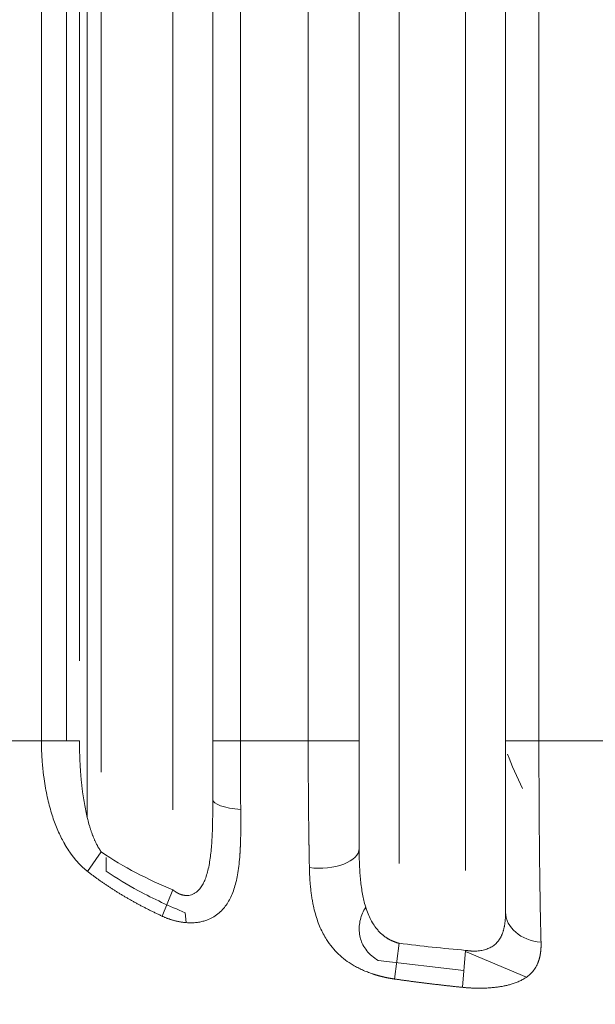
# Model space of a CAD drawing. Header units: millimetres. Extents: x 25069 to 61396, y 8621 to 21558.
# Tile 446 of 656: x 50031 to 50053, y 16017 to 16054. Entities that reach past the tile are written whole.
import ezdxf

# ---------------------------------------------------------------- set-up
doc = ezdxf.new("R2010")
doc.units = ezdxf.units.MM
doc.layers.add('10', color=7, linetype='Continuous')
doc.layers.add('dim', color=84, linetype='Continuous', lineweight=9)
doc.dimstyles.get("Standard").update_dxf_attribs({"dimtxt": 15, "dimasz": 5, "dimexe": 8, "dimexo": 5, "dimgap": 3, "dimtad": 0, "dimzin": 0, "dimdsep": 46, "dimtxsty": 'Standard', "dimblk": 'CLOSEDBLANK', "dimcen": 2, "dimclrd": 4, "dimclre": 3, "dimadec": 0, "dimazin": 0, "dimtfac": 1, "dimtofl": 0, "dimtmove": 0, "dimatfit": 3, "dimldrblk": 'CLOSEDBLANK', "dimfxl": 0, "dimtolj": 1, "dimtzin": 0, "dimarcsym": 0})

# ---------------------------------------------------------------- blocks, each defined once
blk = doc.blocks.new('_ClosedBlank')
at = {"color": 0, "linetype": 'ByBlock', "lineweight": -2}
for p, q in [((-1, 0.1667), (0, 0)), ((-1, 0.1667), (-1, -0.1667)), ((0, 0), (-1, -0.1667))]:
    blk.add_line(p, q, dxfattribs=at)
blk = doc.blocks.new('*D45')
at = {"layer": 'Defpoints', "color": 0, "lineweight": 18}
for p in [(49785.151, 16077.893), (49977.346, 16077.893), (50058.78, 15900.393)]:
    blk.add_point(p, dxfattribs=at)
at = {"layer": 'dim', "color": 4, "lineweight": -3}
for p, q in [((49785.151, 16077.893), (49785.151, 16087.893)), ((49785.151, 15910.393), (49785.151, 16067.893))]:
    blk.add_line(p, q, dxfattribs=at)
at = {"layer": 'dim', "color": 3, "lineweight": -2}
for p, q in [((49957.346, 16077.893), (49765.151, 16077.893)), ((50038.78, 15900.393), (49765.151, 15900.393))]:
    blk.add_line(p, q, dxfattribs=at)
at = {"layer": 'dim', "color": 4, "lineweight": -3, "xscale": 10, "yscale": 10, "zscale": 10}
for p, rotation in [((49785.151, 16077.893), 90), ((49785.151, 15900.393), 270)]:
    blk.add_blockref('_ClosedBlank', p, dxfattribs=dict(at, rotation=rotation))
at = {"layer": 'dim', "color": 0, "lineweight": 18, "insert": (49785.151, 16342.893), "char_height": 100, "attachment_point": 5, "rotation": 90}
blk.add_mtext('\\A1;177.50', dxfattribs=at)

msp = doc.modelspace()

# ---------------------------------------------------------------- linework, layer by layer
at = {"layer": '10', "color": 7, "linetype": 'Continuous', "lineweight": 15}
for p, q in [((50033.813, 16024.527), (50033.813, 16122.592)), ((50033.036, 16027.393), (50033.036, 16122.498)), ((50038.536, 16025.139), (50038.536, 16122.218)), ((50044.036, 16122.218), (50044.036, 16023.315)), ((50049.536, 16020.941), (50049.536, 16122.218)), ((50038.536, 16027.393), (50038.536, 16122.135)), ((50044.036, 16121.929), (50044.036, 16027.393)), ((50049.536, 16027.393), (50049.536, 16121.414)), ((50034.344, 16119.618), (50034.344, 16026.217)), ((50037.036, 16024.79), (50037.036, 16119.617)), ((50045.536, 16119.618), (50045.536, 16022.779)), ((50048.036, 16022.515), (50048.036, 16119.617)), ((50032.098, 16027.393), (50032.098, 16119.522)), ((50033.527, 16119.553), (50033.527, 16030.394)), ((50039.571, 16118.752), (50039.571, 16027.393)), ((50042.121, 16027.393), (50042.121, 16118.542)), ((50050.791, 16118.018), (50050.791, 16027.393)), ((49998.965, 16027.393), (50032.098, 16027.393)), ((50032.098, 16027.393), (50033.527, 16027.393)), ((50039.571, 16027.393), (50038.536, 16027.393)), ((50039.571, 16027.393), (50042.121, 16027.393)), ((50042.121, 16027.393), (50044.036, 16027.393)), ((50050.791, 16027.393), (50049.536, 16027.393)), ((50050.791, 16027.393), (50053.341, 16027.393)), ((50033.832, 16022.479), (50034.344, 16023.217)), ((50034.534, 16022.485), (50034.53, 16022.999)), ((50036.63, 16020.8), (50037.036, 16021.789)), ((50037.53, 16020.555), (50037.502, 16020.928)), ((50045.368, 16018.436), (50045.536, 16019.779)), ((50047.913, 16018.124), (50048.036, 16019.514)), ((50050.326, 16018.508), (50048.032, 16019.465)), ((50044.754, 16019.136), (50047.969, 16018.751))]:
    msp.add_line(p, q, dxfattribs=at)
for centre, major_axis, ratio, start_param, end_param in [((50051.681, 16025.593), (2.48, -4.722), 0.251857, 4.304465, 4.580902), ((50040.036, 16025.191), (1.5, 0), 0.271605, 3.141593, 4.407087), ((50042.536, 16023.338), (-1.5, 0), 0.49234, 1.321701, 3.141593), ((50051.036, 16020.954), (1.5, 0), 0.762217, 3.141593, 4.601164)]:
    msp.add_ellipse(centre, major_axis=major_axis, ratio=ratio, start_param=start_param, end_param=end_param, dxfattribs=at)
for points, knots in [([(50033.832, 16022.479), (50033.826, 16022.484), (50033.814, 16022.494), (50033.797, 16022.508), (50033.779, 16022.522), (50033.761, 16022.537), (50033.744, 16022.552), (50033.726, 16022.567), (50033.709, 16022.582), (50033.691, 16022.598), (50033.674, 16022.613), (50033.657, 16022.629), (50033.639, 16022.645), (50033.622, 16022.661), (50033.605, 16022.678), (50033.588, 16022.695), (50033.571, 16022.711), (50033.554, 16022.729), (50033.537, 16022.746), (50033.52, 16022.763), (50033.503, 16022.781), (50033.487, 16022.799), (50033.47, 16022.817), (50033.453, 16022.835), (50033.437, 16022.854), (50033.42, 16022.872), (50033.404, 16022.891), (50033.387, 16022.911), (50033.371, 16022.93), (50033.355, 16022.949), (50033.339, 16022.969), (50033.323, 16022.989), (50033.307, 16023.009), (50033.291, 16023.03), (50033.275, 16023.05), (50033.259, 16023.071), (50033.243, 16023.092), (50033.227, 16023.113), (50033.212, 16023.135), (50033.196, 16023.157), (50033.181, 16023.178), (50033.165, 16023.201), (50033.15, 16023.223), (50033.135, 16023.245), (50033.119, 16023.268), (50033.104, 16023.291), (50033.089, 16023.314), (50033.074, 16023.338), (50033.059, 16023.361), (50033.044, 16023.385), (50033.03, 16023.409), (50033.015, 16023.434), (50033, 16023.458), (50032.986, 16023.483), (50032.935, 16023.57), (50032.851, 16023.726), (50032.741, 16023.957), (50032.637, 16024.203), (50032.541, 16024.465), (50032.451, 16024.746), (50032.369, 16025.046), (50032.296, 16025.365), (50032.233, 16025.701), (50032.194, 16025.959), (50032.173, 16026.135), (50032.162, 16026.222), (50032.153, 16026.309), (50032.144, 16026.397), (50032.136, 16026.486), (50032.129, 16026.574), (50032.123, 16026.664), (50032.117, 16026.753), (50032.112, 16026.844), (50032.108, 16026.934), (50032.104, 16027.025), (50032.102, 16027.117), (50032.1, 16027.208), (50032.098, 16027.301), (50032.098, 16027.362), (50032.098, 16027.393)], [0, 0, 0, 0, 0.004191, 0.008398, 0.012621, 0.01686, 0.021117, 0.025391, 0.029682, 0.033991, 0.038319, 0.042665, 0.04703, 0.051414, 0.055818, 0.060242, 0.064686, 0.069151, 0.073636, 0.078143, 0.082671, 0.087221, 0.091793, 0.096387, 0.101004, 0.105643, 0.110306, 0.114992, 0.119702, 0.124436, 0.129194, 0.133976, 0.138783, 0.143615, 0.148472, 0.153355, 0.158263, 0.163197, 0.168157, 0.173144, 0.178157, 0.183197, 0.188264, 0.193358, 0.198479, 0.203628, 0.208805, 0.214009, 0.219242, 0.224503, 0.229793, 0.235112, 0.240459, 0.245836, 0.251241, 0.297263, 0.345262, 0.395323, 0.44752, 0.501917, 0.560618, 0.621652, 0.685072, 0.750922, 0.767055, 0.783254, 0.799518, 0.815848, 0.832246, 0.848711, 0.865243, 0.881844, 0.898513, 0.915252, 0.93206, 0.948939, 0.965888, 0.982908, 1, 1, 1, 1]), ([(50033.527, 16027.393), (50033.527, 16027.374), (50033.527, 16027.337), (50033.527, 16027.28), (50033.528, 16027.223), (50033.528, 16027.167), (50033.529, 16027.111), (50033.53, 16027.055), (50033.531, 16026.999), (50033.533, 16026.943), (50033.534, 16026.888), (50033.536, 16026.833), (50033.538, 16026.777), (50033.54, 16026.722), (50033.542, 16026.667), (50033.544, 16026.613), (50033.547, 16026.558), (50033.55, 16026.504), (50033.553, 16026.45), (50033.556, 16026.396), (50033.559, 16026.342), (50033.563, 16026.288), (50033.567, 16026.234), (50033.571, 16026.181), (50033.575, 16026.128), (50033.579, 16026.075), (50033.584, 16026.022), (50033.588, 16025.969), (50033.593, 16025.916), (50033.598, 16025.864), (50033.604, 16025.811), (50033.609, 16025.759), (50033.615, 16025.707), (50033.621, 16025.656), (50033.627, 16025.604), (50033.633, 16025.552), (50033.64, 16025.501), (50033.646, 16025.45), (50033.653, 16025.399), (50033.66, 16025.348), (50033.668, 16025.297), (50033.687, 16025.169), (50033.72, 16024.967), (50033.773, 16024.697), (50033.833, 16024.441), (50033.883, 16024.257), (50033.919, 16024.139), (50033.936, 16024.084), (50033.954, 16024.03), (50033.972, 16023.977), (50033.99, 16023.925), (50034.009, 16023.874), (50034.027, 16023.825), (50034.047, 16023.776), (50034.066, 16023.729), (50034.086, 16023.683), (50034.106, 16023.638), (50034.126, 16023.594), (50034.146, 16023.551), (50034.167, 16023.509), (50034.188, 16023.469), (50034.21, 16023.429), (50034.231, 16023.391), (50034.253, 16023.354), (50034.276, 16023.318), (50034.298, 16023.283), (50034.321, 16023.249), (50034.336, 16023.227), (50034.344, 16023.217)], [0, 0, 0, 0, 0.013156, 0.026276, 0.039358, 0.052404, 0.065413, 0.078386, 0.091323, 0.104224, 0.11709, 0.129919, 0.142714, 0.155473, 0.168198, 0.180888, 0.193543, 0.206164, 0.218751, 0.231304, 0.243824, 0.25631, 0.268763, 0.281183, 0.29357, 0.305925, 0.318247, 0.330538, 0.342796, 0.355023, 0.367219, 0.379383, 0.391516, 0.403619, 0.415691, 0.427734, 0.439746, 0.451728, 0.463681, 0.475605, 0.4875, 0.499366, 0.566171, 0.630089, 0.691184, 0.749531, 0.763233, 0.776704, 0.789942, 0.802951, 0.815731, 0.828285, 0.840613, 0.852717, 0.8646, 0.876264, 0.88771, 0.898941, 0.909959, 0.920766, 0.931365, 0.94176, 0.951952, 0.961946, 0.971744, 0.981349, 0.990767, 1, 1, 1, 1]), ([(50039.571, 16027.393), (50039.571, 16027.376), (50039.571, 16027.342), (50039.571, 16027.291), (50039.571, 16027.239), (50039.571, 16027.188), (50039.571, 16027.137), (50039.571, 16027.085), (50039.572, 16027.034), (50039.572, 16026.983), (50039.572, 16026.932), (50039.572, 16026.88), (50039.572, 16026.829), (50039.572, 16026.778), (50039.572, 16026.727), (50039.572, 16026.675), (50039.572, 16026.624), (50039.573, 16026.573), (50039.573, 16026.522), (50039.573, 16026.471), (50039.573, 16026.42), (50039.573, 16026.369), (50039.574, 16026.317), (50039.574, 16026.266), (50039.574, 16026.215), (50039.574, 16026.164), (50039.575, 16026.113), (50039.575, 16026.062), (50039.575, 16026.012), (50039.576, 16025.961), (50039.576, 16025.91), (50039.576, 16025.859), (50039.576, 16025.808), (50039.577, 16025.758), (50039.577, 16025.707), (50039.578, 16025.656), (50039.578, 16025.606), (50039.578, 16025.555), (50039.579, 16025.505), (50039.579, 16025.454), (50039.58, 16025.404), (50039.58, 16025.353), (50039.58, 16025.303), (50039.581, 16025.253), (50039.581, 16025.202), (50039.582, 16025.152), (50039.582, 16025.102), (50039.583, 16025.052), (50039.583, 16025.002), (50039.584, 16024.952), (50039.584, 16024.902), (50039.585, 16024.853), (50039.585, 16024.819), (50039.585, 16024.803)], [0, 0, 0, 0, 0.019558, 0.039118, 0.058679, 0.078241, 0.097804, 0.11737, 0.136936, 0.156505, 0.176075, 0.195646, 0.215219, 0.234794, 0.254371, 0.27395, 0.29353, 0.313112, 0.332696, 0.352283, 0.371871, 0.391461, 0.411053, 0.430648, 0.450245, 0.469844, 0.489445, 0.509048, 0.528654, 0.548262, 0.567873, 0.587486, 0.607101, 0.62672, 0.64634, 0.665964, 0.68559, 0.705218, 0.72485, 0.744484, 0.764121, 0.783761, 0.803404, 0.82305, 0.842698, 0.86235, 0.882005, 0.901663, 0.921324, 0.940988, 0.960655, 0.980326, 1, 1, 1, 1]), ([(50042.166, 16022.622), (50042.166, 16022.636), (50042.166, 16022.663), (50042.165, 16022.704), (50042.164, 16022.746), (50042.163, 16022.787), (50042.162, 16022.829), (50042.162, 16022.87), (50042.161, 16022.912), (50042.16, 16022.954), (50042.159, 16022.996), (50042.158, 16023.038), (50042.158, 16023.08), (50042.157, 16023.122), (50042.156, 16023.164), (50042.155, 16023.207), (50042.155, 16023.249), (50042.154, 16023.292), (50042.153, 16023.334), (50042.152, 16023.377), (50042.152, 16023.42), (50042.151, 16023.463), (50042.15, 16023.506), (50042.15, 16023.549), (50042.149, 16023.592), (50042.148, 16023.635), (50042.148, 16023.678), (50042.147, 16023.722), (50042.146, 16023.765), (50042.146, 16023.809), (50042.145, 16023.852), (50042.145, 16023.896), (50042.144, 16023.94), (50042.143, 16023.983), (50042.143, 16024.027), (50042.142, 16024.071), (50042.142, 16024.115), (50042.141, 16024.159), (50042.14, 16024.203), (50042.14, 16024.247), (50042.139, 16024.292), (50042.139, 16024.336), (50042.138, 16024.38), (50042.138, 16024.425), (50042.137, 16024.469), (50042.137, 16024.514), (50042.136, 16024.558), (50042.136, 16024.603), (50042.135, 16024.648), (50042.135, 16024.693), (50042.134, 16024.737), (50042.134, 16024.782), (50042.133, 16024.827), (50042.133, 16024.872), (50042.133, 16024.917), (50042.132, 16024.962), (50042.132, 16025.007), (50042.131, 16025.052), (50042.131, 16025.098), (50042.131, 16025.143), (50042.13, 16025.188), (50042.13, 16025.234), (50042.129, 16025.279), (50042.129, 16025.324), (50042.129, 16025.37), (50042.128, 16025.415), (50042.128, 16025.461), (50042.128, 16025.506), (50042.127, 16025.552), (50042.127, 16025.598), (50042.127, 16025.643), (50042.127, 16025.689), (50042.126, 16025.735), (50042.126, 16025.78), (50042.126, 16025.826), (50042.125, 16025.872), (50042.125, 16025.918), (50042.125, 16025.964), (50042.125, 16026.01), (50042.124, 16026.056), (50042.124, 16026.102), (50042.124, 16026.148), (50042.124, 16026.193), (50042.124, 16026.24), (50042.123, 16026.286), (50042.123, 16026.332), (50042.123, 16026.378), (50042.123, 16026.424), (50042.123, 16026.47), (50042.123, 16026.516), (50042.122, 16026.562), (50042.122, 16026.608), (50042.122, 16026.654), (50042.122, 16026.7), (50042.122, 16026.747), (50042.122, 16026.793), (50042.122, 16026.839), (50042.122, 16026.885), (50042.122, 16026.931), (50042.122, 16026.978), (50042.122, 16027.024), (50042.121, 16027.07), (50042.121, 16027.116), (50042.121, 16027.162), (50042.121, 16027.209), (50042.121, 16027.255), (50042.121, 16027.301), (50042.121, 16027.347), (50042.121, 16027.378), (50042.121, 16027.393)], [0, 0, 0, 0, 0.00945, 0.018899, 0.028344, 0.037788, 0.047229, 0.056668, 0.066104, 0.075538, 0.08497, 0.0944, 0.103828, 0.113253, 0.122676, 0.132096, 0.141515, 0.150931, 0.160345, 0.169757, 0.179167, 0.188574, 0.19798, 0.207383, 0.216784, 0.226183, 0.23558, 0.244975, 0.254367, 0.263758, 0.273146, 0.282533, 0.291917, 0.3013, 0.31068, 0.320058, 0.329435, 0.338809, 0.348181, 0.357552, 0.36692, 0.376286, 0.385651, 0.395014, 0.404374, 0.413733, 0.42309, 0.432445, 0.441798, 0.451149, 0.460498, 0.469846, 0.479192, 0.488536, 0.497878, 0.507218, 0.516556, 0.525893, 0.535228, 0.544561, 0.553893, 0.563223, 0.572551, 0.581877, 0.591202, 0.600525, 0.609846, 0.619166, 0.628484, 0.6378, 0.647115, 0.656428, 0.66574, 0.67505, 0.684359, 0.693665, 0.702971, 0.712275, 0.721577, 0.730878, 0.740177, 0.749475, 0.758771, 0.768066, 0.77736, 0.786652, 0.795942, 0.805231, 0.814519, 0.823805, 0.83309, 0.842374, 0.851656, 0.860937, 0.870217, 0.879495, 0.888772, 0.898048, 0.907323, 0.916596, 0.925868, 0.935139, 0.944408, 0.953676, 0.962943, 0.972209, 0.981474, 0.990738, 1, 1, 1, 1]), ([(50044.036, 16027.393), (50044.036, 16027.037), (50044.036, 16026.683), (50044.036, 16025.979), (50044.036, 16025.629), (50044.036, 16024.608), (50044.036, 16023.957), (50044.036, 16023.338)], [0, 0, 0, 0, 0.25, 0.25, 0.5, 0.5, 1, 1, 1, 1]), ([(50049.536, 16020.954), (50049.536, 16021.154), (50049.536, 16021.364), (50049.536, 16021.809), (50049.536, 16022.044), (50049.536, 16022.775), (50049.536, 16023.296), (50049.536, 16024.399), (50049.536, 16024.987), (50049.536, 16026.173), (50049.536, 16026.778), (50049.536, 16027.393)], [0, 0, 0, 0, 0.125, 0.125, 0.25, 0.25, 0.5, 0.5, 0.75, 0.75, 1, 1, 1, 1]), ([(50050.791, 16027.393), (50050.791, 16027.376), (50050.791, 16027.343), (50050.791, 16027.293), (50050.791, 16027.242), (50050.791, 16027.192), (50050.791, 16027.142), (50050.791, 16027.091), (50050.791, 16027.041), (50050.791, 16026.99), (50050.791, 16026.94), (50050.792, 16026.89), (50050.792, 16026.839), (50050.792, 16026.789), (50050.792, 16026.739), (50050.792, 16026.688), (50050.792, 16026.638), (50050.792, 16026.588), (50050.792, 16026.538), (50050.792, 16026.487), (50050.792, 16026.437), (50050.792, 16026.387), (50050.792, 16026.337), (50050.793, 16026.287), (50050.793, 16026.236), (50050.793, 16026.186), (50050.793, 16026.136), (50050.793, 16026.086), (50050.793, 16026.036), (50050.793, 16025.986), (50050.794, 16025.936), (50050.794, 16025.886), (50050.794, 16025.836), (50050.794, 16025.786), (50050.794, 16025.736), (50050.794, 16025.686), (50050.795, 16025.637), (50050.795, 16025.587), (50050.795, 16025.537), (50050.795, 16025.488), (50050.795, 16025.438), (50050.796, 16025.388), (50050.796, 16025.339), (50050.796, 16025.289), (50050.796, 16025.24), (50050.797, 16025.19), (50050.797, 16025.141), (50050.797, 16025.092), (50050.797, 16025.043), (50050.798, 16024.993), (50050.798, 16024.944), (50050.798, 16024.895), (50050.798, 16024.846), (50050.799, 16024.797), (50050.799, 16024.748), (50050.799, 16024.7), (50050.8, 16024.651), (50050.8, 16024.602), (50050.8, 16024.553), (50050.801, 16024.505), (50050.801, 16024.456), (50050.801, 16024.408), (50050.802, 16024.36), (50050.802, 16024.311), (50050.802, 16024.263), (50050.803, 16024.215), (50050.803, 16024.167), (50050.803, 16024.119), (50050.804, 16024.071), (50050.804, 16024.023), (50050.804, 16023.975), (50050.805, 16023.928), (50050.805, 16023.88), (50050.806, 16023.833), (50050.806, 16023.785), (50050.806, 16023.738), (50050.807, 16023.691), (50050.807, 16023.644), (50050.808, 16023.597), (50050.808, 16023.55), (50050.809, 16023.503), (50050.809, 16023.456), (50050.809, 16023.409), (50050.81, 16023.363), (50050.81, 16023.316), (50050.811, 16023.27), (50050.811, 16023.211), (50050.812, 16023.14), (50050.813, 16023.058), (50050.814, 16022.975), (50050.815, 16022.893), (50050.816, 16022.811), (50050.817, 16022.73), (50050.818, 16022.649), (50050.819, 16022.568), (50050.82, 16022.487), (50050.821, 16022.407), (50050.822, 16022.327), (50050.823, 16022.248), (50050.824, 16022.169), (50050.825, 16022.09), (50050.826, 16022.012), (50050.827, 16021.934), (50050.828, 16021.856), (50050.829, 16021.779), (50050.831, 16021.703), (50050.832, 16021.626), (50050.833, 16021.55), (50050.834, 16021.475), (50050.836, 16021.4), (50050.837, 16021.326), (50050.838, 16021.252), (50050.839, 16021.178), (50050.841, 16021.105), (50050.842, 16021.032), (50050.843, 16020.96), (50050.845, 16020.889), (50050.846, 16020.818), (50050.848, 16020.747), (50050.849, 16020.677), (50050.851, 16020.607), (50050.852, 16020.539), (50050.854, 16020.47), (50050.855, 16020.402), (50050.857, 16020.335), (50050.858, 16020.268), (50050.86, 16020.202), (50050.861, 16020.137), (50050.863, 16020.072), (50050.865, 16020.007), (50050.866, 16019.944), (50050.868, 16019.881), (50050.869, 16019.839), (50050.87, 16019.818)], [0, 0, 0, 0, 0.005845, 0.01169, 0.017536, 0.023382, 0.02923, 0.035078, 0.040926, 0.046776, 0.052626, 0.058477, 0.064329, 0.070181, 0.076035, 0.081888, 0.087743, 0.093599, 0.099455, 0.105312, 0.111169, 0.117028, 0.122887, 0.128747, 0.134608, 0.140469, 0.146332, 0.152195, 0.158059, 0.163923, 0.169789, 0.175655, 0.181522, 0.18739, 0.193258, 0.199128, 0.204998, 0.210869, 0.216741, 0.222614, 0.228487, 0.234361, 0.240237, 0.246112, 0.251989, 0.257867, 0.263745, 0.269625, 0.275505, 0.281386, 0.287268, 0.29315, 0.299034, 0.304918, 0.310804, 0.31669, 0.322577, 0.328465, 0.334353, 0.340243, 0.346133, 0.352025, 0.357917, 0.36381, 0.369704, 0.375599, 0.381495, 0.387391, 0.393289, 0.399188, 0.405087, 0.410987, 0.416888, 0.422791, 0.428694, 0.434598, 0.440502, 0.446408, 0.452315, 0.458223, 0.464131, 0.470041, 0.475951, 0.481862, 0.487775, 0.493688, 0.499602, 0.510244, 0.520897, 0.53156, 0.542233, 0.552916, 0.56361, 0.574314, 0.585029, 0.595754, 0.606489, 0.617235, 0.627991, 0.638758, 0.649535, 0.660323, 0.671121, 0.681929, 0.692748, 0.703578, 0.714418, 0.725269, 0.736131, 0.747002, 0.757885, 0.768778, 0.779682, 0.790596, 0.801521, 0.812457, 0.823403, 0.83436, 0.845328, 0.856306, 0.867295, 0.878295, 0.889305, 0.900326, 0.911358, 0.922401, 0.933454, 0.944518, 0.955593, 0.966678, 0.977775, 0.988882, 1, 1, 1, 1]), ([(50037.036, 16021.789), (50037.041, 16021.785), (50037.05, 16021.778), (50037.064, 16021.767), (50037.077, 16021.757), (50037.091, 16021.746), (50037.105, 16021.736), (50037.119, 16021.727), (50037.132, 16021.717), (50037.146, 16021.708), (50037.16, 16021.7), (50037.174, 16021.691), (50037.188, 16021.683), (50037.201, 16021.675), (50037.215, 16021.668), (50037.229, 16021.66), (50037.243, 16021.653), (50037.257, 16021.647), (50037.27, 16021.64), (50037.284, 16021.634), (50037.298, 16021.629), (50037.312, 16021.623), (50037.326, 16021.618), (50037.339, 16021.613), (50037.353, 16021.609), (50037.367, 16021.604), (50037.381, 16021.6), (50037.394, 16021.597), (50037.408, 16021.593), (50037.422, 16021.59), (50037.435, 16021.587), (50037.449, 16021.585), (50037.463, 16021.583), (50037.476, 16021.581), (50037.49, 16021.579), (50037.503, 16021.578), (50037.517, 16021.577), (50037.53, 16021.576), (50037.544, 16021.576), (50037.557, 16021.576), (50037.571, 16021.576), (50037.614, 16021.577), (50037.688, 16021.587), (50037.787, 16021.62), (50037.88, 16021.671), (50037.968, 16021.74), (50038.06, 16021.839), (50038.151, 16021.973), (50038.237, 16022.148), (50038.311, 16022.352), (50038.372, 16022.586), (50038.42, 16022.839), (50038.458, 16023.107), (50038.485, 16023.386), (50038.506, 16023.685), (50038.517, 16023.925), (50038.523, 16024.1), (50038.526, 16024.204), (50038.528, 16024.309), (50038.53, 16024.415), (50038.532, 16024.522), (50038.534, 16024.631), (50038.535, 16024.74), (50038.535, 16024.851), (50038.536, 16024.964), (50038.536, 16025.077), (50038.536, 16025.153), (50038.536, 16025.191)], [0, 0, 0, 0, 0.003623, 0.00721, 0.010762, 0.01428, 0.017765, 0.021217, 0.024637, 0.028026, 0.031385, 0.034714, 0.038015, 0.041288, 0.044534, 0.047755, 0.05095, 0.054122, 0.057271, 0.060398, 0.063504, 0.066591, 0.069659, 0.072709, 0.075743, 0.078762, 0.081766, 0.084758, 0.087738, 0.090707, 0.093667, 0.096619, 0.099564, 0.102504, 0.105439, 0.108371, 0.111302, 0.114231, 0.117162, 0.120095, 0.123031, 0.125971, 0.149013, 0.172584, 0.19724, 0.22347, 0.251681, 0.292956, 0.338133, 0.387687, 0.441977, 0.501276, 0.558563, 0.619119, 0.68305, 0.750447, 0.772061, 0.793883, 0.815916, 0.838162, 0.860623, 0.8833, 0.906196, 0.929312, 0.95265, 0.976212, 1, 1, 1, 1]), ([(50039.585, 16024.803), (50039.586, 16024.788), (50039.586, 16024.759), (50039.586, 16024.716), (50039.587, 16024.674), (50039.587, 16024.631), (50039.587, 16024.589), (50039.588, 16024.547), (50039.588, 16024.505), (50039.588, 16024.464), (50039.588, 16024.423), (50039.588, 16024.382), (50039.588, 16024.342), (50039.588, 16024.301), (50039.588, 16024.262), (50039.588, 16024.222), (50039.588, 16024.183), (50039.588, 16024.144), (50039.588, 16024.105), (50039.587, 16024.067), (50039.587, 16024.028), (50039.587, 16023.991), (50039.586, 16023.953), (50039.586, 16023.916), (50039.585, 16023.879), (50039.585, 16023.842), (50039.584, 16023.806), (50039.583, 16023.77), (50039.582, 16023.734), (50039.581, 16023.698), (50039.581, 16023.663), (50039.58, 16023.628), (50039.578, 16023.594), (50039.577, 16023.559), (50039.576, 16023.525), (50039.575, 16023.491), (50039.574, 16023.458), (50039.572, 16023.425), (50039.571, 16023.392), (50039.569, 16023.359), (50039.568, 16023.327), (50039.566, 16023.295), (50039.564, 16023.263), (50039.563, 16023.231), (50039.561, 16023.2), (50039.559, 16023.169), (50039.557, 16023.138), (50039.547, 16022.998), (50039.526, 16022.759), (50039.482, 16022.435), (50039.425, 16022.14), (50039.354, 16021.872), (50039.268, 16021.629), (50039.165, 16021.41), (50039.045, 16021.214), (50038.902, 16021.036), (50038.733, 16020.878), (50038.535, 16020.746), (50038.342, 16020.659), (50038.163, 16020.603), (50038.006, 16020.57), (50037.843, 16020.551), (50037.674, 16020.547), (50037.544, 16020.554), (50037.457, 16020.562), (50037.414, 16020.567), (50037.371, 16020.573), (50037.328, 16020.58), (50037.285, 16020.588), (50037.241, 16020.596), (50037.198, 16020.605), (50037.155, 16020.615), (50037.111, 16020.626), (50037.068, 16020.637), (50037.024, 16020.65), (50036.981, 16020.663), (50036.937, 16020.677), (50036.893, 16020.692), (50036.849, 16020.708), (50036.806, 16020.725), (50036.762, 16020.742), (50036.718, 16020.761), (50036.674, 16020.78), (50036.645, 16020.793), (50036.63, 16020.8)], [0, 0, 0, 0, 0.006175, 0.012316, 0.018423, 0.024497, 0.030538, 0.036545, 0.042519, 0.04846, 0.054367, 0.060241, 0.066082, 0.07189, 0.077664, 0.083405, 0.089114, 0.094789, 0.100431, 0.10604, 0.111616, 0.11716, 0.12267, 0.128148, 0.133593, 0.139005, 0.144384, 0.149731, 0.155045, 0.160327, 0.165576, 0.170792, 0.175977, 0.181128, 0.186248, 0.191335, 0.19639, 0.201413, 0.206404, 0.211363, 0.21629, 0.221184, 0.226047, 0.230878, 0.235678, 0.240445, 0.245181, 0.249886, 0.305332, 0.357824, 0.407506, 0.454547, 0.499145, 0.542807, 0.584352, 0.624116, 0.667661, 0.709141, 0.749323, 0.774981, 0.800059, 0.824824, 0.849554, 0.874529, 0.880659, 0.886781, 0.892899, 0.899018, 0.90514, 0.911271, 0.917413, 0.92357, 0.929747, 0.935947, 0.942173, 0.94843, 0.954721, 0.961049, 0.967419, 0.973833, 0.980295, 0.986808, 0.993375, 1, 1, 1, 1]), ([(50034.344, 16023.217), (50034.764, 16022.925), (50035.202, 16022.666), (50036.102, 16022.195), (50036.564, 16021.983), (50037.036, 16021.789)], [0, 0, 0, 0, 0.5, 0.5, 1, 1, 1, 1]), ([(50044.036, 16023.338), (50044.036, 16023.319), (50044.036, 16023.282), (50044.037, 16023.226), (50044.037, 16023.171), (50044.038, 16023.117), (50044.038, 16023.062), (50044.039, 16023.008), (50044.041, 16022.954), (50044.042, 16022.901), (50044.044, 16022.848), (50044.045, 16022.795), (50044.047, 16022.743), (50044.049, 16022.691), (50044.052, 16022.639), (50044.055, 16022.588), (50044.057, 16022.537), (50044.061, 16022.486), (50044.064, 16022.435), (50044.067, 16022.385), (50044.071, 16022.336), (50044.082, 16022.21), (50044.102, 16022.014), (50044.138, 16021.753), (50044.184, 16021.507), (50044.243, 16021.26), (50044.319, 16021.013), (50044.416, 16020.772), (50044.528, 16020.557), (50044.623, 16020.415), (50044.685, 16020.336), (50044.708, 16020.307), (50044.732, 16020.279), (50044.756, 16020.252), (50044.78, 16020.225), (50044.805, 16020.199), (50044.831, 16020.174), (50044.856, 16020.15), (50044.882, 16020.126), (50044.909, 16020.103), (50044.936, 16020.081), (50044.963, 16020.059), (50044.99, 16020.038), (50045.018, 16020.018), (50045.046, 16019.998), (50045.075, 16019.979), (50045.104, 16019.961), (50045.133, 16019.943), (50045.163, 16019.927), (50045.192, 16019.91), (50045.222, 16019.895), (50045.253, 16019.88), (50045.283, 16019.866), (50045.314, 16019.853), (50045.345, 16019.84), (50045.377, 16019.828), (50045.408, 16019.817), (50045.44, 16019.807), (50045.472, 16019.797), (50045.504, 16019.788), (50045.526, 16019.782), (50045.536, 16019.779)], [0, 0, 0, 0, 0.01306, 0.026055, 0.038985, 0.051851, 0.064653, 0.077392, 0.090066, 0.102677, 0.115225, 0.12771, 0.140132, 0.152492, 0.164789, 0.177024, 0.189197, 0.201309, 0.213359, 0.225348, 0.237276, 0.249144, 0.315943, 0.37977, 0.440688, 0.498766, 0.567582, 0.631963, 0.692149, 0.748431, 0.757557, 0.766593, 0.77554, 0.784401, 0.793177, 0.801872, 0.810486, 0.819023, 0.827484, 0.835872, 0.84419, 0.852439, 0.860623, 0.868744, 0.876805, 0.884808, 0.892757, 0.900654, 0.908502, 0.916304, 0.924064, 0.931783, 0.939466, 0.947116, 0.954735, 0.962327, 0.969896, 0.977444, 0.984975, 0.992493, 1, 1, 1, 1]), ([(50045.368, 16018.436), (50045.36, 16018.437), (50045.343, 16018.439), (50045.319, 16018.443), (50045.295, 16018.447), (50045.27, 16018.451), (50045.246, 16018.455), (50045.222, 16018.459), (50045.198, 16018.463), (50045.173, 16018.467), (50045.149, 16018.472), (50045.125, 16018.477), (50045.101, 16018.481), (50045.077, 16018.486), (50045.053, 16018.491), (50045.029, 16018.496), (50045.005, 16018.501), (50044.981, 16018.507), (50044.957, 16018.512), (50044.933, 16018.518), (50044.909, 16018.523), (50044.885, 16018.529), (50044.861, 16018.535), (50044.838, 16018.541), (50044.814, 16018.547), (50044.79, 16018.554), (50044.766, 16018.56), (50044.743, 16018.567), (50044.719, 16018.574), (50044.696, 16018.58), (50044.672, 16018.587), (50044.648, 16018.594), (50044.625, 16018.602), (50044.601, 16018.609), (50044.578, 16018.616), (50044.555, 16018.624), (50044.475, 16018.651), (50044.341, 16018.699), (50044.157, 16018.776), (50043.979, 16018.863), (50043.761, 16018.983), (50043.513, 16019.149), (50043.25, 16019.373), (50043.012, 16019.63), (50042.826, 16019.887), (50042.682, 16020.136), (50042.57, 16020.368), (50042.471, 16020.619), (50042.385, 16020.89), (50042.325, 16021.135), (50042.283, 16021.345), (50042.254, 16021.516), (50042.229, 16021.694), (50042.213, 16021.839), (50042.202, 16021.947), (50042.196, 16022.015), (50042.191, 16022.085), (50042.186, 16022.156), (50042.181, 16022.23), (50042.177, 16022.305), (50042.174, 16022.382), (50042.171, 16022.46), (50042.168, 16022.54), (50042.167, 16022.594), (50042.166, 16022.622)], [0, 0, 0, 0, 0.003538, 0.007075, 0.010612, 0.014149, 0.017687, 0.021225, 0.024766, 0.028307, 0.031851, 0.035397, 0.038947, 0.042499, 0.046055, 0.049615, 0.053179, 0.056748, 0.060322, 0.063901, 0.067486, 0.071078, 0.074676, 0.07828, 0.081892, 0.085512, 0.089139, 0.092775, 0.096419, 0.100072, 0.103734, 0.107406, 0.111088, 0.114781, 0.118484, 0.122197, 0.125922, 0.156551, 0.187622, 0.2193, 0.251739, 0.310231, 0.370971, 0.434587, 0.501633, 0.547564, 0.595412, 0.645285, 0.697284, 0.751497, 0.781124, 0.811636, 0.843044, 0.875354, 0.886801, 0.898473, 0.910371, 0.922495, 0.934845, 0.947422, 0.960225, 0.973256, 0.986514, 1, 1, 1, 1]), ([(50036.63, 16020.8), (50036.61, 16020.809), (50036.57, 16020.828), (50036.51, 16020.857), (50036.45, 16020.885), (50036.39, 16020.914), (50036.331, 16020.943), (50036.272, 16020.972), (50036.213, 16021.001), (50036.155, 16021.03), (50036.097, 16021.059), (50036.039, 16021.089), (50035.981, 16021.118), (50035.924, 16021.148), (50035.867, 16021.178), (50035.81, 16021.208), (50035.754, 16021.238), (50035.698, 16021.268), (50035.642, 16021.299), (50035.587, 16021.329), (50035.531, 16021.36), (50035.476, 16021.391), (50035.422, 16021.422), (50035.368, 16021.453), (50035.313, 16021.484), (50035.26, 16021.515), (50035.206, 16021.547), (50035.153, 16021.578), (50035.1, 16021.61), (50035.048, 16021.642), (50034.995, 16021.674), (50034.944, 16021.706), (50034.892, 16021.738), (50034.841, 16021.77), (50034.789, 16021.803), (50034.739, 16021.836), (50034.688, 16021.868), (50034.638, 16021.901), (50034.588, 16021.934), (50034.539, 16021.967), (50034.489, 16022.001), (50034.441, 16022.034), (50034.392, 16022.067), (50034.344, 16022.101), (50034.296, 16022.135), (50034.248, 16022.169), (50034.2, 16022.203), (50034.153, 16022.237), (50034.107, 16022.271), (50034.06, 16022.306), (50034.014, 16022.34), (50033.968, 16022.375), (50033.922, 16022.409), (50033.877, 16022.444), (50033.847, 16022.468), (50033.832, 16022.479)], [0, 0, 0, 0, 0.0204, 0.040739, 0.061016, 0.081232, 0.101387, 0.121481, 0.141514, 0.161487, 0.181398, 0.201249, 0.22104, 0.240771, 0.260442, 0.280053, 0.299604, 0.319095, 0.338527, 0.3579, 0.377213, 0.396468, 0.415663, 0.4348, 0.453879, 0.472899, 0.491861, 0.510766, 0.529612, 0.548401, 0.567132, 0.585807, 0.604424, 0.622984, 0.641488, 0.659935, 0.678326, 0.696661, 0.71494, 0.733164, 0.751332, 0.769445, 0.787503, 0.805507, 0.823456, 0.84135, 0.859191, 0.876978, 0.894711, 0.912391, 0.930018, 0.947592, 0.965113, 0.982583, 1, 1, 1, 1]), ([(50037.502, 16020.928), (50036.905, 16021.173), (50036.314, 16021.447), (50035.328, 16021.979), (50034.924, 16022.22), (50034.534, 16022.485)], [0, 0, 0, 0, 0.579596, 0.579596, 1, 1, 1, 1]), ([(50044.754, 16019.136), (50044.667, 16019.187), (50044.587, 16019.243), (50044.369, 16019.426), (50044.257, 16019.567), (50044.103, 16019.863), (50044.058, 16020.021), (50044.027, 16020.343), (50044.04, 16020.507), (50044.121, 16020.83), (50044.187, 16020.985), (50044.284, 16021.131)], [0, 0, 0, 0, 0.108826, 0.108826, 0.332727, 0.332727, 0.556629, 0.556629, 0.780531, 0.780531, 1, 1, 1, 1]), ([(50048.036, 16019.514), (50048.042, 16019.513), (50048.054, 16019.511), (50048.071, 16019.508), (50048.089, 16019.506), (50048.106, 16019.503), (50048.124, 16019.501), (50048.141, 16019.499), (50048.159, 16019.497), (50048.176, 16019.495), (50048.193, 16019.493), (50048.211, 16019.492), (50048.228, 16019.491), (50048.246, 16019.489), (50048.263, 16019.488), (50048.281, 16019.488), (50048.298, 16019.487), (50048.315, 16019.487), (50048.333, 16019.486), (50048.35, 16019.486), (50048.367, 16019.486), (50048.384, 16019.487), (50048.401, 16019.487), (50048.419, 16019.488), (50048.436, 16019.488), (50048.481, 16019.491), (50048.553, 16019.497), (50048.65, 16019.513), (50048.743, 16019.534), (50048.859, 16019.57), (50048.991, 16019.628), (50049.128, 16019.72), (50049.244, 16019.834), (50049.314, 16019.932), (50049.353, 16020.002), (50049.371, 16020.036), (50049.387, 16020.071), (50049.403, 16020.107), (50049.418, 16020.145), (50049.432, 16020.183), (50049.445, 16020.223), (50049.457, 16020.263), (50049.468, 16020.305), (50049.478, 16020.348), (50049.488, 16020.392), (50049.496, 16020.438), (50049.504, 16020.484), (50049.511, 16020.532), (50049.517, 16020.581), (50049.522, 16020.631), (50049.527, 16020.682), (50049.53, 16020.734), (50049.533, 16020.787), (50049.535, 16020.842), (50049.536, 16020.898), (50049.536, 16020.935), (50049.536, 16020.954)], [0, 0, 0, 0, 0.005993, 0.011981, 0.017963, 0.02394, 0.029912, 0.035881, 0.041847, 0.04781, 0.053771, 0.05973, 0.065688, 0.071646, 0.077604, 0.083563, 0.089523, 0.095485, 0.10145, 0.107417, 0.113388, 0.119363, 0.125343, 0.131328, 0.137318, 0.143315, 0.179135, 0.214794, 0.250411, 0.28611, 0.355193, 0.42528, 0.497176, 0.571626, 0.588469, 0.605526, 0.622805, 0.64031, 0.658049, 0.676027, 0.694249, 0.71272, 0.731446, 0.750432, 0.769681, 0.789199, 0.80899, 0.829057, 0.849406, 0.870038, 0.890959, 0.912171, 0.933678, 0.955483, 0.97759, 1, 1, 1, 1]), ([(50050.87, 16019.818), (50050.87, 16019.81), (50050.87, 16019.794), (50050.871, 16019.771), (50050.871, 16019.747), (50050.871, 16019.724), (50050.871, 16019.701), (50050.87, 16019.678), (50050.87, 16019.656), (50050.869, 16019.633), (50050.868, 16019.611), (50050.867, 16019.589), (50050.865, 16019.567), (50050.864, 16019.546), (50050.862, 16019.524), (50050.86, 16019.503), (50050.858, 16019.482), (50050.855, 16019.461), (50050.853, 16019.44), (50050.85, 16019.42), (50050.847, 16019.4), (50050.844, 16019.38), (50050.841, 16019.36), (50050.837, 16019.34), (50050.833, 16019.321), (50050.829, 16019.301), (50050.825, 16019.282), (50050.821, 16019.263), (50050.817, 16019.245), (50050.812, 16019.226), (50050.807, 16019.208), (50050.802, 16019.189), (50050.797, 16019.171), (50050.791, 16019.154), (50050.785, 16019.136), (50050.78, 16019.118), (50050.773, 16019.101), (50050.767, 16019.084), (50050.761, 16019.067), (50050.754, 16019.05), (50050.747, 16019.033), (50050.716, 16018.961), (50050.652, 16018.84), (50050.534, 16018.686), (50050.392, 16018.552), (50050.24, 16018.447), (50050.088, 16018.365), (50049.942, 16018.303), (50049.797, 16018.252), (50049.655, 16018.213), (50049.52, 16018.181), (50049.379, 16018.154), (50049.232, 16018.132), (50049.079, 16018.115), (50048.92, 16018.102), (50048.758, 16018.094), (50048.632, 16018.091), (50048.544, 16018.091), (50048.496, 16018.091), (50048.448, 16018.092), (50048.4, 16018.093), (50048.352, 16018.094), (50048.304, 16018.096), (50048.255, 16018.098), (50048.207, 16018.1), (50048.158, 16018.103), (50048.109, 16018.107), (50048.06, 16018.11), (50048.011, 16018.114), (50047.962, 16018.119), (50047.93, 16018.122), (50047.913, 16018.124)], [0, 0, 0, 0, 0.00671, 0.013393, 0.020051, 0.026683, 0.03329, 0.039871, 0.046427, 0.052959, 0.059466, 0.065948, 0.072407, 0.078841, 0.085252, 0.09164, 0.098004, 0.104346, 0.110665, 0.116961, 0.123236, 0.129488, 0.135719, 0.141928, 0.148117, 0.154284, 0.160431, 0.166558, 0.172664, 0.178751, 0.184818, 0.190866, 0.196895, 0.202906, 0.208898, 0.214872, 0.220828, 0.226767, 0.232688, 0.238592, 0.24448, 0.250352, 0.316066, 0.379328, 0.440661, 0.500638, 0.542892, 0.584343, 0.625255, 0.656976, 0.688283, 0.719322, 0.750243, 0.781764, 0.813007, 0.844146, 0.875355, 0.884266, 0.893161, 0.902041, 0.910912, 0.919778, 0.928643, 0.93751, 0.946384, 0.955269, 0.964169, 0.973089, 0.982031, 0.991, 1, 1, 1, 1]), ([(50047.913, 16018.124), (50047.868, 16018.128), (50047.777, 16018.138), (50047.641, 16018.152), (50047.505, 16018.167), (50047.37, 16018.182), (50047.235, 16018.197), (50047.1, 16018.212), (50046.965, 16018.228), (50046.831, 16018.243), (50046.697, 16018.259), (50046.563, 16018.276), (50046.429, 16018.292), (50046.295, 16018.309), (50046.162, 16018.327), (50046.029, 16018.344), (50045.896, 16018.362), (50045.764, 16018.38), (50045.632, 16018.398), (50045.5, 16018.417), (50045.412, 16018.429), (50045.368, 16018.436)], [0, 0, 0, 0, 0.053369, 0.106654, 0.159855, 0.212973, 0.266008, 0.31896, 0.37183, 0.424619, 0.477325, 0.529951, 0.582496, 0.634961, 0.687346, 0.739651, 0.791878, 0.844025, 0.896095, 0.948086, 1, 1, 1, 1])]:
    msp.add_open_spline(points, degree=3, knots=knots, dxfattribs=at)
for points in [[(50038.536, 16025.191), (50038.536, 16025.911), (50038.536, 16026.645), (50038.536, 16027.393)], [(50045.536, 16019.779), (50046.368, 16019.675), (50047.201, 16019.588), (50048.036, 16019.514)]]:
    msp.add_open_spline(points, degree=3, dxfattribs=at)

# ---------------------------------------------------------------- dimensions: what is measured, and where the dimension line sits
at = {"layer": 'dim', "lineweight": 18}
dim = msp.add_linear_dim(base=(49785.151, 16077.893), p1=(50058.78, 15900.393), p2=(49977.346, 16077.893), angle=90, dimstyle='Standard', override={"dimscale": 2, "dimtxt": 50, "dimexe": 10, "dimexo": 10, "dimgap": 15, "dimlwd": 65533}, dxfattribs=at)
dim.commit()
dim.dimension.update_dxf_attribs({"geometry": '*D45', "text_midpoint": (49785.151, 16342.893), "dimtype": 160})

doc.saveas('drawing.dxf')
